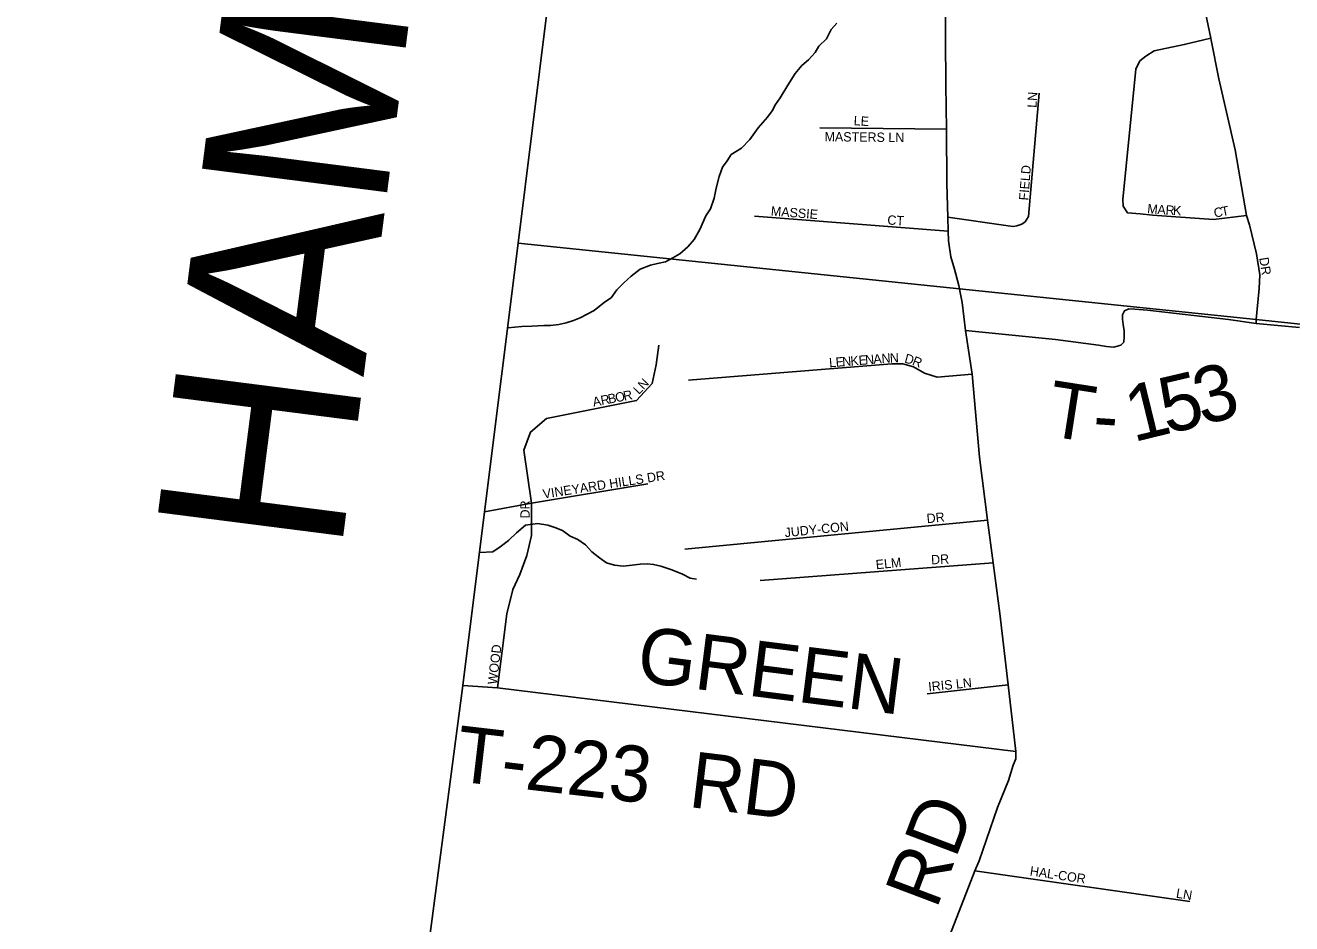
# Model space of a CAD drawing. Extents: x 1310247 to 1664935, y 235267 to 584339.
# Drawn here: x 1450482 to 1457266, y 386703 to 391519 of the extents above; entities that cross this region are included whole.
import ezdxf

# ---------------------------------------------------------------- set-up
doc = ezdxf.new("R2010")
doc.units = 0
for name, color, linetype in [('GM_X_Adjacent_County', 7, 'Continuous'), ('GM_X_Adjacent_County_Text', 7, 'Continuous'), ('GM_X_County', 7, 'Continuous'), ('GM_X_County_Road', 7, 'Continuous'), ('GM_X_County_Road_Text', 7, 'Continuous'), ('GM_X_Minor_River', 7, 'Continuous'), ('GM_X_Township', 7, 'Continuous'), ('GM_X_Township_Road', 7, 'Continuous'), ('GM_X_Township_Road_Text', 7, 'Continuous'), ('GM_X_Township_Subdivision', 7, 'Continuous'), ('GM_X_Township_Subdivision_Text', 7, 'Continuous')]:
    doc.layers.add(name, color=color, linetype=linetype)

msp = doc.modelspace()

# ---------------------------------------------------------------- linework, layer by layer
at = {"layer": 'GM_X_Adjacent_County'}
msp.add_lwpolyline([(1454072.9, 397836.5), (1453769.5, 395544.2), (1453506.1, 393433.1), (1453354.5, 392217.3), (1453275.9, 391587.6), (1453121.7, 390351.6), (1452941.9, 388909.9), (1452825.6, 387979.7), (1452162.4, 382944.4), (1451682.2, 379093.4), (1451631.4, 378685.6), (1451610.2, 378515), (1451454.5, 377263.5), (1450669, 378249.5), (1449159.9, 379770.5)], dxfattribs=at)
at = {"layer": 'GM_X_County'}
msp.add_lwpolyline([(1455652.6, 371413.6), (1455095, 372512.1), (1454077.4, 374123.8), (1452951.9, 375712.8), (1452497.6, 376226), (1451976.1, 376700), (1451454.5, 377263.5), (1451610.2, 378515), (1451631.4, 378685.6), (1451682.2, 379093.4), (1452162.4, 382944.4), (1452825.6, 387979.7), (1452941.9, 388909.9), (1453121.7, 390351.6), (1453275.9, 391587.6), (1453354.5, 392217.3), (1453506.1, 393433.1), (1453769.5, 395544.2), (1454072.9, 397836.5)], dxfattribs=at)
at = {"layer": 'GM_X_County_Road'}
for points in [[(1455490.1, 390086.9), (1455486, 390106.4), (1455482.5, 390123.2), (1455460.7, 390211.7), (1455440.3, 390278.4), (1455427.1, 390363.1), (1455425.8, 390415.9), (1455423.9, 390490.9), (1455419.4, 390670.1), (1455416.6, 390961.5), (1455414.3, 391197.7), (1455408.8, 391956.4), (1455407.1, 392200.6), (1455445.3, 392719.5), (1455551.4, 393704.4), (1455695.6, 395280.5)], [(1455410.8, 386576.5), (1455568, 386986.1), (1455592.6, 387040.2), (1455690.6, 387325.1), (1455749.7, 387470.3), (1455773.4, 387552), (1455788.2, 387585.8), (1455789, 387626), (1455782.3, 387688.3), (1455747.4, 387983.8), (1455702.2, 388365.9), (1455667, 388637.3), (1455637.3, 388865.6), (1455593.4, 389204.5), (1455555.3, 389647.7), (1455519.3, 389881.9), (1455501.6, 390032), (1455490.1, 390086.9)]]:
    msp.add_lwpolyline(points, dxfattribs=at)
at = {"layer": 'GM_X_Minor_River'}
for points in [[(1453066.6, 389897.3), (1453142.4, 389903.6), (1453194.7, 389906.7), (1453258.9, 389909.5), (1453295.1, 389908.9), (1453339.3, 389914.2), (1453379.6, 389923.5), (1453418, 389936.9), (1453454.3, 389950.3), (1453488.8, 389967.7), (1453529.3, 389989.1), (1453584.2, 390034.3), (1453620.7, 390057.8), (1453651.6, 390101.4), (1453688.4, 390138.9), (1453727.1, 390174.3), (1453775.9, 390211.6), (1453830.4, 390232.7), (1453868.7, 390242.1), (1453911, 390251.4), (1453951.6, 390272.8), (1453988, 390294.2), (1454030.8, 390331.6), (1454065.6, 390371.1), (1454094.6, 390424.8), (1454127.9, 390496.5), (1454152.7, 390534.2), (1454171.7, 390592), (1454182.6, 390646), (1454199.7, 390708), (1454216.6, 390757.9), (1454241.3, 390791.5), (1454263.9, 390825.3), (1454318.7, 390860.4), (1454363.6, 390905.8), (1454408.9, 390969.2), (1454458, 391026.6), (1454482.7, 391060.3), (1454501.3, 391094.1), (1454526, 391129.8), (1454567.3, 391197.3), (1454606.5, 391260.8), (1454641.3, 391302.4), (1454677.9, 391333.8), (1454712.7, 391373.4), (1454733.4, 391407.1), (1454774.2, 391446.6), (1454799.1, 391496.3), (1454829.8, 391529.9)], [(1452917, 388693.4), (1452985.7, 388695.9), (1453026.3, 388723.3), (1453071, 388756.6), (1453113.8, 388798), (1453160.7, 388839.4), (1453225.1, 388848.3), (1453281.1, 388839.3), (1453319.1, 388826.6), (1453358.9, 388809.8), (1453400.6, 388781), (1453442.4, 388762.2), (1453482.1, 388733.4), (1453517.6, 388696.6), (1453557.2, 388663.8), (1453594.9, 388637), (1453638.8, 388624.2), (1453684.9, 388619.4), (1453733.2, 388624.6), (1453775.4, 388629.8), (1453813.6, 388631.2), (1453847.7, 388628.6), (1453885.7, 388619.9), (1453945.5, 388598.8), (1454003.4, 388575.7), (1454043.2, 388554.9), (1454077.2, 388550.3)], [(1452905.3, 388693.3), (1452906, 388693.3)]]:
    msp.add_lwpolyline(points, dxfattribs=at)
at = {"layer": 'GM_X_Township'}
for points in [[(1469108.8, 388730.1), (1468217, 388814.3), (1467476, 388884.4), (1466989.5, 388930.4), (1465130.1, 389106.1), (1463285.7, 389297.4), (1461599, 389472.4), (1457700.9, 389876.7), (1457558.4, 389891.5), (1457547.9, 389892.5), (1457515, 389896), (1457076.9, 389941.4), (1455486, 390106.4), (1453121.7, 390351.6), (1453275.9, 391587.6), (1453354.5, 392217.3), (1453506.1, 393433.1), (1453769.5, 395544.2), (1454072.9, 397836.5)], [(1451682.2, 379093.4), (1452162.4, 382944.4), (1452825.6, 387979.7), (1452941.9, 388909.9), (1453121.7, 390351.6), (1455486, 390106.4), (1457076.9, 389941.4), (1457515, 389896), (1457547.9, 389892.5), (1457558.4, 389891.5), (1457700.9, 389876.7), (1461599, 389472.4), (1463285.7, 389297.4), (1465130.1, 389106.1), (1466989.5, 388930.4), (1467476, 388884.4), (1468217, 388814.3), (1469108.8, 388730.1)]]:
    msp.add_lwpolyline(points, dxfattribs=at)
at = {"layer": 'GM_X_Township_Road'}
for points in [[(1455519.3, 389881.9), (1456001, 389834), (1456230.7, 389803.2), (1456274.5, 389796.3), (1456314.5, 389793.4), (1456350.9, 389804.7), (1456367.6, 389820.2), (1456369.8, 389848.5), (1456369, 389880.8), (1456363.1, 389914.8), (1456359.7, 389943), (1456360.4, 389966.1), (1456370.4, 389988.4), (1456394.1, 389998.8), (1456426.8, 389997.4), (1456494.6, 389990.8), (1456928.7, 389941.8), (1457075.7, 389920.6), (1457308.1, 389899.5)], [(1452825.6, 387979.7), (1453012.2, 387967.8), (1455789, 387626)]]:
    msp.add_lwpolyline(points, dxfattribs=at)
at = {"layer": 'GM_X_Township_Subdivision'}
for points in [[(1457075.7, 389920.6), (1457076.8, 389941.4), (1457091.8, 390108.6), (1457095.5, 390180.9), (1457077.9, 390293.9), (1457040.8, 390448.7), (1457024.6, 390499.2), (1456964.3, 390851.7), (1456876.9, 391231.8), (1456835.8, 391438.8), (1456833.6, 391449.7), (1456776.9, 391722.6), (1456735, 391880.4), (1456731.4, 391933.1), (1456700.3, 392021.7), (1456648.8, 392113.9), (1456612.9, 392178.6), (1456584.2, 392255.2), (1456573.4, 392346.2), (1456567.4, 392443.2), (1456555.4, 392515), (1456555.4, 392566.5)], [(1457024.6, 390499.2), (1456848.3, 390476.9), (1456519.9, 390500.1), (1456453.9, 390507.2), (1456386.1, 390514.3), (1456362.9, 390548.3), (1456361.1, 390585.7), (1456430.7, 391283.6), (1456452.1, 391328.2), (1456484.2, 391353.2), (1456530.6, 391381.7), (1456691.2, 391415.7), (1456833.6, 391449.7)], [(1455423.9, 390490.9), (1455747.6, 390442.9), (1455773.6, 390440.2), (1455793.6, 390443.7), (1455819.9, 390453), (1455838.3, 390464.5), (1455857.1, 390494.1), (1455912.9, 391155.7)], [(1454737.7, 390969.4), (1455416.6, 390961.5)], [(1455425.8, 390415.9), (1454388.5, 390495.4)], [(1453193, 388956.6), (1453152.6, 389241.7), (1453188.8, 389337.7), (1453273.6, 389411.4), (1453756.2, 389507.3), (1453839.6, 389597.7), (1453861.9, 389697.9), (1453875.8, 389803.6)], [(1455555.3, 389647.7), (1455366.7, 389632.5), (1455298.5, 389654.3), (1455239.7, 389688.4), (1455183.8, 389703.6), (1455124.1, 389703.6), (1454034.2, 389616.4)], [(1452941.9, 388909.9), (1453193, 388956.6), (1453817.5, 389061.4)], [(1453012.2, 387967.8), (1453062.2, 388364.2), (1453092.8, 388494.9), (1453130.4, 388575.5), (1453169.3, 388677.1), (1453194.3, 388784.2), (1453193, 388956.6)], [(1455637.3, 388865.6), (1454015.2, 388710.3)], [(1455667, 388637.3), (1454418.7, 388543.1)], [(1455314.3, 387935.3), (1455747.4, 387983.8)], [(1455568, 386986.1), (1456720.2, 386822.4)]]:
    msp.add_lwpolyline(points, dxfattribs=at)

# ---------------------------------------------------------------- texts
at = {"layer": 'GM_X_Adjacent_County_Text'}
msp.add_text('HAMILTON COUNTY', height=1000, rotation=82.71791, dxfattribs=at).set_placement((1452171.1, 388672.1))
at = {"layer": 'GM_X_County_Road_Text'}
msp.add_text('RD', height=300, rotation=69.2734, dxfattribs=at).set_placement((1455362.8, 386775.2))
at = {"layer": 'GM_X_Township_Road_Text'}
for s, rotation, p in [('5', 13.19433, (1456596.4, 389326.9)), ('3', 15.46159, (1456788.8, 389372.3)), ('T', 351.13654, (1455944.8, 389320.1)), ('1', 13.75945, (1456417.7, 389283.1)), ('-', 356.34885, (1456196.1, 389282.3)), ('GREEN', 352.77286, (1453749.5, 388002.2)), ('T-223', 353.31756, (1452777.2, 387468.1)), ('RD', 353.05892, (1454028.8, 387329.1))]:
    msp.add_text(s, height=300, rotation=rotation, dxfattribs=at).set_placement(p)
at = {"layer": 'GM_X_Township_Subdivision_Text'}
for s, rotation, p in [('LN', 86.82218, (1455899.1, 391075.5)), ('LE', 356.63505, (1454918.8, 390983.2)), ('MASTERS LN', 359.33416, (1454763.4, 390897.2)), ('FIELD', 85.60386, (1455855.1, 390578.5)), ('MASSIE', 355.51381, (1454474.6, 390499.2)), ('M', 354.27128, (1456491, 390512.3)), ('A', 356.68241, (1456545.8, 390506.8)), ('R', 356.89124, (1456589.9, 390504.3)), ('K', 356.90805, (1456629.5, 390502.1)), ('C', 8.8994, (1456853.2, 390488.2)), ('T', 10.7629, (1456894.1, 390494.7)), ('CT', 356.82151, (1455099.2, 390450.8)), ('DR', 278.96732, (1457092.4, 390271.3)), ('L', 4.51184, (1454790, 389685)), ('E', 4.48461, (1454825, 389687.8)), ('N', 4.50822, (1454860.2, 389690.6)), ('K', 4.48589, (1454904, 389694)), ('E', 4.51883, (1454947.9, 389697.4)), ('N', 4.50768, (1454983, 389700.2)), ('A', 4.48589, (1455026.8, 389703.7)), ('N', 4.24447, (1455070.6, 389707.1)), ('N', 1.39878, (1455113.9, 389710.3)), ('D', 344.76022, (1455188.6, 389711.3)), ('R', 338.43762, (1455229.7, 389700.1)), ('N', 46.8001, (1453794.3, 389562)), ('A', 11.08699, (1453526.1, 389473.9)), ('R', 11.09365, (1453569.3, 389482.3)), ('B', 11.09559, (1453608.2, 389490)), ('O', 11.08699, (1453647, 389497.6)), ('R', 11.08398, (1453690.2, 389506)), ('L', 45.15372, (1453768.4, 389535.9)), ('VINEYARD HILLS DR', 8.77768, (1453258, 388981.1)), ('DR', 90, (1453184.1, 388875)), ('DR', 6.00661, (1455313.3, 388849.2)), ('JUDY-CON', 5.79275, (1454552.1, 388774.4)), ('ELM', 5.90306, (1455040.6, 388602.2)), ('DR', 3.01098, (1455335.8, 388628.6)), ('WOOD', 83.37098, (1453008.1, 387982.9)), ('IRIS LN', 5.94358, (1455322.1, 387947.2)), ('HAL-COR', 351.60771, (1455861.3, 386961.6)), ('LN', 350.54359, (1456644.6, 386842.7))]:
    msp.add_text(s, height=50, rotation=rotation, dxfattribs=at).set_placement(p)

doc.saveas('drawing.dxf')
